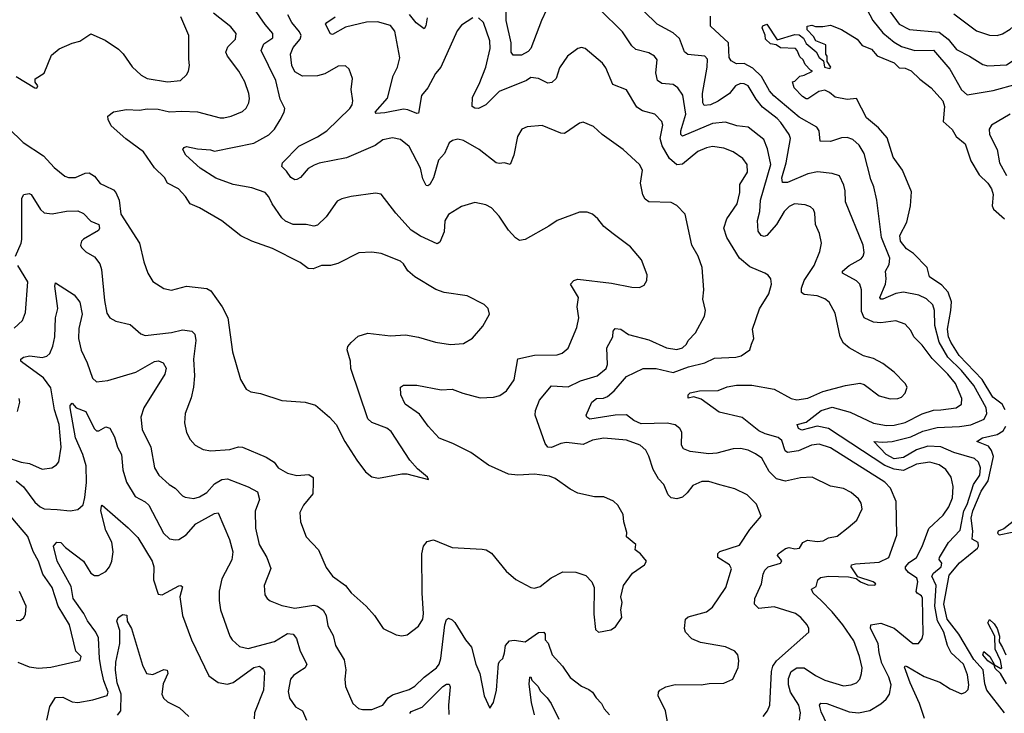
# Model space of a CAD drawing. Extents: x 1933546 to 2138868, y 524910 to 667279.
# Tile 303 of 466: x 2028135 to 2033394, y 641992 to 645699. Entities that reach past the tile are written whole.
import ezdxf

# ---------------------------------------------------------------- set-up
doc = ezdxf.new("R2010")
doc.units = 0

msp = doc.modelspace()

# ---------------------------------------------------------------- linework, layer by layer
at = {"layer": '0CON10XD'}
for points in [[(2030948.8, 645751.2), (2030921.5, 645695), (2030864.5, 645545), (2030851.4, 645528.6), (2030815, 645510.2), (2030769.8, 645509.8), (2030760.4, 645525), (2030760.4, 645575), (2030733.3, 645695), (2030734.6, 645844.6)], [(2028111.4, 644435), (2028142.2, 644505), (2028145.5, 644525), (2028146, 644745), (2028157.5, 644765), (2028185, 644770.7), (2028195, 644764.4), (2028245, 644685.6), (2028265, 644666.7), (2028307.9, 644662.1), (2028385, 644675.7), (2028445, 644678.1), (2028475, 644663.1), (2028515, 644622.2), (2028556.9, 644605), (2028560, 644585), (2028555, 644573.1), (2028475, 644525.8), (2028464.2, 644515), (2028459.2, 644495), (2028465, 644481.2), (2028488.7, 644458.7), (2028535, 644432.5), (2028563.1, 644395), (2028572.2, 644365), (2028588, 644198), (2028600.2, 644130.2), (2028615.5, 644105.5), (2028648.5, 644088.5), (2028725, 644071.1), (2028781.1, 644021.1), (2028805, 644012.2), (2028945, 644027.9), (2029005, 644042.5), (2029053.7, 644033.7), (2029069.3, 644019.3), (2029074.6, 643985), (2029063.8, 643885), (2029068.2, 643795), (2029062.5, 643735), (2029051.3, 643678.7), (2029018.6, 643595), (2029014.3, 643545), (2029025, 643493.3), (2029045.6, 643455.6), (2029071.2, 643425), (2029115, 643401.4), (2029155, 643395.7), (2029257.3, 643402.7), (2029304.2, 643415.8), (2029325, 643414.2), (2029451.3, 643361.3), (2029493.3, 643335), (2029514.4, 643304.4), (2029565.6, 643275.6), (2029615, 643264), (2029678.3, 643268.3), (2029702.5, 643252.5), (2029702, 643225), (2029700, 643165), (2029650.6, 643105), (2029630.6, 643065), (2029634.3, 643015), (2029664.2, 642935), (2029731.4, 642865), (2029771.7, 642771.7), (2029805.5, 642725.5), (2029874.5, 642674.5), (2029905, 642636.2), (2029985, 642564.3), (2030030, 642515), (2030076, 642445), (2030145, 642410.8), (2030175, 642405.8), (2030205, 642412), (2030265, 642458.8), (2030287.5, 642495), (2030292, 642525), (2030284, 642635), (2030282.5, 642845), (2030292, 642885), (2030310.3, 642909.7), (2030345, 642920), (2030445, 642877.5), (2030605, 642868.6), (2030625.5, 642865.5), (2030655, 642848), (2030732.4, 642752.4), (2030785, 642708), (2030865, 642664), (2030885, 642660.8), (2030915, 642670), (2030972.9, 642717.1), (2031035, 642748.2), (2031105, 642746.2), (2031159.1, 642729.1), (2031190.8, 642695), (2031203.8, 642665), (2031201.4, 642521.4), (2031210.5, 642440.5), (2031226.4, 642426.4), (2031291.7, 642438.3), (2031317.5, 642455), (2031350, 642505), (2031345.6, 642545), (2031351.9, 642585), (2031345.8, 642615), (2031360, 642675), (2031408.3, 642741.7), (2031471.2, 642785), (2031482.5, 642805), (2031450, 642845), (2031421.2, 642865), (2031426.2, 642895), (2031376.2, 642935), (2031377.7, 642957.7), (2031361.2, 643015), (2031358, 643055), (2031328.8, 643105), (2031305.8, 643125.8), (2031255, 643148.8), (2031205, 643149.2), (2031115, 643169.4), (2031075, 643190), (2030995, 643247.8), (2030965, 643260.5), (2030885, 643270.9), (2030794.6, 643265.4), (2030745, 643270.5), (2030638.7, 643318.7), (2030545, 643385.4), (2030448, 643435), (2030375, 643463.3), (2030317.2, 643527.3), (2030270.7, 643590.7), (2030194, 643644), (2030170.5, 643695), (2030169.4, 643735), (2030185, 643745.4), (2030255, 643746.7), (2030385, 643721.9), (2030445, 643724.3), (2030502.4, 643702.4), (2030595, 643678.1), (2030665, 643681.9), (2030698.7, 643691.3), (2030734.5, 643715.5), (2030775.4, 643774.6), (2030795, 643886), (2030885, 643905.5), (2031005, 643907.5), (2031032.8, 643917.2), (2031065, 643942.9), (2031110.6, 644055), (2031120.6, 644105), (2031111.9, 644165), (2031120, 644215), (2031076, 644285), (2031094.3, 644305.7), (2031115, 644311.9), (2031295, 644290.5), (2031405, 644269.2), (2031445, 644268), (2031469.7, 644280.3), (2031484, 644305), (2031485.7, 644335), (2031456.7, 644415), (2031396.7, 644485), (2031304.3, 644554.3), (2031254.3, 644594.3), (2031223.3, 644635), (2031195, 644660), (2031165, 644670), (2031125, 644671.2), (2031005, 644626), (2030961.2, 644595), (2030835, 644524.3), (2030805, 644519.2), (2030782.8, 644532.8), (2030746, 644575), (2030695, 644648.8), (2030655, 644694), (2030625, 644710), (2030565, 644722.5), (2030495, 644700.5), (2030425, 644658), (2030405.8, 644625), (2030402.5, 644565), (2030379.6, 644510.4), (2030365, 644501.9), (2030275, 644541.8), (2030225.6, 644575), (2030143.1, 644665), (2030065, 644766.7), (2030035, 644772), (2029905, 644754.2), (2029855, 644742), (2029830.9, 644729.1), (2029771.9, 644645), (2029725, 644600.6), (2029705, 644596.5), (2029665, 644605.4), (2029595, 644605.2), (2029555, 644622.7), (2029535, 644640), (2029483.6, 644715), (2029465, 644753.1), (2029445, 644775.6), (2029375, 644801.2), (2029275, 644817.9), (2029182.2, 644852.2), (2029098.2, 644905), (2029021.5, 644975), (2029006.5, 645005), (2029013.3, 645016.7), (2029025, 645020.9), (2029085, 645008.5), (2029153.5, 645003.5), (2029175, 644995.8), (2029385, 645040), (2029465, 645083.3), (2029495.6, 645115), (2029526, 645164), (2029547.8, 645205), (2029551.5, 645225), (2029525.4, 645275), (2029502.3, 645375), (2029424.5, 645535), (2029439.2, 645570.8), (2029487.1, 645602.9), (2029487.5, 645625), (2029445, 645673.1), (2029389.6, 645755)], [(2029905, 643974), (2029943, 644007), (2029995, 644024.2), (2030115, 644010), (2030195, 644014.2), (2030265, 644002.5), (2030355, 643975.8), (2030435, 643962.9), (2030505, 643968), (2030552.7, 643997.3), (2030607.9, 644062.1), (2030643.3, 644125), (2030637.5, 644155), (2030615, 644176.7), (2030525, 644223.8), (2030401.7, 644241.7), (2030356.6, 644256.6), (2030244.4, 644324.4), (2030207.1, 644357.1), (2030184, 644395), (2030168.7, 644408.7), (2030065, 644448.9), (2030015, 644456.7), (2029945.9, 644454.1), (2029834.1, 644395.9), (2029795, 644386.2), (2029746.1, 644386.1), (2029702.2, 644367.8), (2029675, 644370), (2029632, 644402), (2029485, 644475.6), (2029375, 644515.7), (2029315, 644544.3), (2029214.4, 644624.4), (2029095, 644694.2), (2029045.9, 644715.9), (2029020, 644755), (2028982.5, 644795), (2028923.8, 644825), (2028908.8, 644855), (2028855, 644908), (2028795, 644992.9), (2028702.2, 645062.2), (2028622.9, 645132.9), (2028606.5, 645165), (2028605.7, 645184.3), (2028635, 645207.1), (2028705, 645220), (2028775, 645215.5), (2028815, 645222.7), (2028875, 645221.5), (2028935, 645206.5), (2029001.1, 645211.1), (2029085, 645206.7), (2029205, 645175.4), (2029224.6, 645175.4), (2029265, 645184.5), (2029325, 645208.9), (2029343.8, 645226.2), (2029357.8, 645255), (2029362.4, 645277.6), (2029359.1, 645305), (2029336.6, 645366.6), (2029304.4, 645425), (2029244, 645504), (2029235.6, 645525), (2029246.7, 645555), (2029286.9, 645595), (2029290.5, 645625), (2029261.7, 645661.7), (2029170.6, 645735)], [(2030311.3, 645708.7), (2030304, 645666), (2030295, 645650), (2030252.2, 645682.3), (2030217.5, 645727.5)], [(2032300, 641955), (2032305.4, 641995), (2032297.1, 642035), (2032252.2, 642105), (2032241.1, 642145), (2032241.7, 642178.3), (2032256.2, 642215), (2032285, 642235.3), (2032325, 642235.3), (2032385, 642194.1), (2032435, 642170), (2032535, 642139.1), (2032575, 642143.5), (2032605, 642155.6), (2032622.2, 642175), (2032631.2, 642205), (2032634.6, 642235), (2032621.1, 642295), (2032589.5, 642379.5), (2032531.8, 642465), (2032474.6, 642535), (2032415, 642595.4), (2032372.5, 642635), (2032363.1, 642655), (2032389.3, 642670.7), (2032398.6, 642705), (2032412.2, 642717.8), (2032455, 642725.3), (2032561.9, 642721.9), (2032602.3, 642712.3), (2032625, 642694.3), (2032665, 642678.8), (2032703, 642677), (2032707.5, 642685), (2032692.5, 642695), (2032611.2, 642721.2), (2032575.7, 642775), (2032577.5, 642785), (2032598.1, 642791.9), (2032725, 642800.1), (2032777.5, 642825), (2032820.5, 642945), (2032815.5, 643125), (2032785.4, 643195), (2032755, 643227.8), (2032465, 643410.7), (2032405, 643430), (2032364, 643426), (2032295, 643394.3), (2032235, 643385.4), (2032223.2, 643395), (2032205, 643449.4), (2032186.6, 643466.6), (2032117.1, 643485), (2032082.1, 643502.1), (2031993.6, 643573.6), (2031870.9, 643600.9), (2031775, 643671.5), (2031735, 643683.9), (2031705, 643676.2), (2031705.6, 643695), (2031716.2, 643705), (2031765, 643716.4), (2031865, 643718.1), (2031913.2, 643736.8), (2031963.9, 643746.1), (2032045, 643746.6), (2032164.1, 643724.1), (2032255, 643675.5), (2032285, 643667.1), (2032345, 643676), (2032425, 643712.8), (2032545, 643744.5), (2032622.9, 643757.1), (2032645, 643750), (2032725, 643688.1), (2032785, 643673.3), (2032825, 643674.4), (2032845, 643681.9), (2032865, 643703.8), (2032874.3, 643735), (2032864.3, 643755), (2032805.4, 643815.4), (2032745, 643862), (2032695, 643888.6), (2032642.1, 643902.1), (2032565, 643945.8), (2032535, 643970), (2032517.1, 644005), (2032490.9, 644130.9), (2032458.7, 644188.7), (2032435, 644206.9), (2032395, 644223.8), (2032325, 644230), (2032310.5, 644240.5), (2032310.5, 644265), (2032324.4, 644305.6), (2032377.3, 644385), (2032409.3, 644460.7), (2032416.9, 644505), (2032407.4, 644557.4), (2032384.5, 644605), (2032382.5, 644665), (2032375.3, 644685.3), (2032359.1, 644699.1), (2032329.4, 644709.4), (2032272.5, 644715), (2032245, 644700), (2032217.5, 644675), (2032177.5, 644605), (2032125, 644545.8), (2032110.8, 644540.8), (2032095, 644546.7), (2032078.6, 644568.6), (2032075.4, 644625.4), (2032088.3, 644675), (2032091.1, 644735), (2032146.9, 644925), (2032128.8, 645008.8), (2032109.1, 645059.1), (2032025, 645124.6), (2031965, 645132.8), (2031905, 645152.4), (2031835, 645143.8), (2031675, 645076.5), (2031665.4, 645085.4), (2031665.9, 645105), (2031692.6, 645195), (2031676.7, 645296.7), (2031650, 645335), (2031625, 645353.3), (2031565, 645357.5), (2031541.1, 645375), (2031532.1, 645415), (2031538.9, 645485), (2031525.7, 645505), (2031495, 645521.9), (2031425, 645540.6), (2031405, 645560), (2031354, 645634), (2031232.2, 645755)], [(2033054.7, 643614.7), (2033136.2, 643625), (2033164.4, 643645), (2033166.8, 643675), (2033133.2, 643755), (2033092.4, 643805), (2033008.3, 643888.3), (2032955, 643960), (2032911.1, 644005), (2032895, 644037.5), (2032865, 644072.5), (2032815, 644090), (2032735, 644080), (2032695, 644082.8), (2032645.6, 644105.6), (2032630.3, 644140.3), (2032630.4, 644255), (2032622.1, 644285), (2032605, 644302.9), (2032529.2, 644345), (2032530, 644355), (2032565.3, 644384.7), (2032628.8, 644421.2), (2032640, 644435), (2032644.6, 644455.4), (2032640, 644495), (2032546.1, 644725), (2032543.8, 644785), (2032536.2, 644815), (2032513.8, 644865), (2032475, 644877.5), (2032396.7, 644886.7), (2032345, 644876), (2032235, 644828.8), (2032208.8, 644828.8), (2032204.7, 644854.7), (2032228.5, 644935), (2032251.6, 645065), (2032244.1, 645085), (2032199.3, 645149.3), (2032181, 645171), (2032102.5, 645232.5), (2032068.4, 645275), (2032026.2, 645345), (2032005, 645357.3), (2031985, 645358.1), (2031957.3, 645345), (2031925.7, 645304.3), (2031865, 645263.3), (2031825, 645244.6), (2031791.3, 645241.3), (2031783.3, 645255), (2031781.8, 645305), (2031807.3, 645445), (2031808.2, 645488.2), (2031794.4, 645504.4), (2031703.6, 645513.6), (2031685, 645527.5), (2031658.4, 645598.4), (2031625, 645628.5), (2031539.2, 645675), (2031467.5, 645745)], [(2032660.3, 645755), (2032692.4, 645695), (2032745, 645629.7), (2032805, 645579.3), (2032845, 645556.9), (2032915, 645533.8), (2033015.7, 645535.7), (2033102.3, 645435), (2033165, 645324.4), (2033195, 645297.5), (2033335, 645321), (2033464.1, 645355.9)], [(2032785, 645740.6), (2032831.5, 645675), (2032887.3, 645647.3), (2033045, 645633.1), (2033094.7, 645595), (2033139.2, 645539.2), (2033208.6, 645505), (2033279.5, 645459.5), (2033305, 645452.2), (2033405, 645458.5), (2033446.2, 645485), (2033495, 645555.3), (2033535, 645597.8), (2033555, 645605.7), (2033607.2, 645602.8), (2033655, 645597.4), (2033733.4, 645626.6), (2033865, 645710.4)], [(2033125, 645730), (2033245, 645640.5), (2033315, 645616.4), (2033355, 645615.4), (2033385, 645624.5), (2033425, 645647.9), (2033470.6, 645689.4), (2033505, 645705.3)], [(2028115, 645396.4), (2028215, 645334.3), (2028226.1, 645333.9), (2028231.2, 645345), (2028216.7, 645365), (2028216.4, 645383.6), (2028265.8, 645414.2), (2028305, 645510), (2028345, 645543.8), (2028415, 645573.8), (2028455, 645584), (2028515, 645623.8), (2028590.7, 645590.7), (2028662.3, 645542.3), (2028687.3, 645517.3), (2028735, 645446.7), (2028783.2, 645403.2), (2028815.8, 645385.8), (2028923.2, 645366.8), (2028993.8, 645375), (2029025.5, 645404.5), (2029035.8, 645425), (2029041.4, 645455), (2029038.2, 645488.2), (2029038.1, 645615), (2028995.5, 645715)], [(2030345, 644854), (2030325, 644818), (2030315, 644811.2), (2030305, 644813.3), (2030288.1, 644848.1), (2030274.7, 644905), (2030215, 645021.9), (2030169.1, 645059.1), (2030125, 645067.3), (2030075, 645056.5), (2030033, 645027), (2029879.9, 644960.1), (2029735, 644932.7), (2029708.1, 644921.9), (2029675, 644903.5), (2029635, 644856), (2029615, 644846), (2029605, 644844), (2029583.3, 644855), (2029560.3, 644890.3), (2029534, 644915), (2029537.5, 644935), (2029625, 645023.1), (2029725, 645072.7), (2029774.7, 645105.3), (2029897.1, 645225), (2029910, 645245), (2029913.8, 645265), (2029905.6, 645325.6), (2029911.9, 645385), (2029894.4, 645434.4), (2029875, 645452.5), (2029835, 645450.5), (2029765, 645410), (2029725, 645398.8), (2029645, 645397.1), (2029605, 645420.8), (2029587.5, 645455), (2029580.3, 645515), (2029595, 645550), (2029632.9, 645595), (2029637.7, 645615), (2029628.7, 645635), (2029587.5, 645685), (2029566.8, 645725)], [(2030555, 645709.2), (2030495, 645670), (2030470.6, 645639.4), (2030383.6, 645446.4), (2030355, 645411.9), (2030314.8, 645335.2), (2030280.9, 645295), (2030265, 645200), (2030255, 645197.5), (2030207.8, 645217.8), (2030185, 645221.1), (2030085, 645201.4), (2030038.3, 645198.3), (2030032.9, 645205), (2030099.5, 645280.5), (2030130.3, 645399.7), (2030152, 645445), (2030165.3, 645494.7), (2030137.7, 645637.7), (2030115, 645667.5), (2030045, 645688.6), (2029986.6, 645686.6), (2029875, 645659.2), (2029805, 645620), (2029794.6, 645624.6), (2029768.1, 645675), (2029774.3, 645685), (2029820, 645715)], [(2032105.6, 641974.4), (2032129.1, 642005), (2032140.5, 642035), (2032150.5, 642215), (2032157.5, 642245), (2032177.4, 642272.6), (2032350, 642425), (2032350, 642445), (2032340.8, 642465), (2032307.1, 642505), (2032278, 642525), (2032165, 642560.4), (2032082.3, 642552.3), (2032059.5, 642575), (2032060.9, 642605), (2032097.1, 642685), (2032105.3, 642735), (2032115, 642756.9), (2032131.9, 642775), (2032198.8, 642795), (2032205, 642806.7), (2032182.3, 642835), (2032186.5, 642845), (2032225, 642873.4), (2032245, 642878.1), (2032275, 642870.7), (2032300, 642875), (2032317.5, 642905), (2032342.8, 642917.2), (2032395, 642910.5), (2032426.4, 642913.6), (2032455, 642929.2), (2032500.8, 642939.2), (2032560, 642985), (2032605.6, 643025), (2032634.3, 643085), (2032629.4, 643115), (2032615, 643139.2), (2032575, 643173.1), (2032535, 643194.4), (2032465, 643205.7), (2032367.5, 643255), (2032305, 643251.1), (2032225, 643232.9), (2032176.2, 643246.2), (2032137.7, 643285), (2032098.1, 643355), (2032065, 643379.5), (2032025, 643398.2), (2031985, 643407.3), (2031945, 643406.4), (2031857.8, 643382.2), (2031815, 643378.6), (2031715, 643391.2), (2031680, 643405), (2031668.9, 643425), (2031671.1, 643495), (2031660, 643515), (2031635, 643534.5), (2031593.1, 643543.1), (2031455, 643539.3), (2031415, 643557.2), (2031375, 643586.7), (2031315, 643585.2), (2031180, 643565), (2031163.8, 643575), (2031160, 643585), (2031190.9, 643655), (2031215, 643673.9), (2031253.3, 643676.7), (2031275, 643685.5), (2031309.5, 643715), (2031375, 643791.9), (2031464.5, 643835.5), (2031535, 643835.3), (2031625, 643814), (2031706.8, 643843.2), (2031795, 643865.9), (2031845, 643891.1), (2031960, 643895), (2031987.6, 643902.4), (2032033.8, 643935), (2032043.8, 643965), (2032056.7, 643995), (2032048, 644045), (2032086.5, 644153.5), (2032135.4, 644235), (2032150, 644285), (2032146, 644315), (2032133.1, 644333.1), (2032114.6, 644344.6), (2032035, 644378.7), (2031979.4, 644425), (2031911.5, 644535), (2031895.6, 644585), (2031911.5, 644635), (2031966.5, 644715), (2031980.4, 644775), (2031981.4, 644818.6), (2032021.2, 644885), (2032021.1, 644925), (2031996.9, 644956.9), (2031945, 644992.7), (2031895, 645011.8), (2031835, 645020.7), (2031803.8, 645015), (2031756.2, 644995), (2031675, 644927.1), (2031645, 644924.3), (2031605, 644957.8), (2031565.9, 645025.9), (2031556.2, 645065), (2031570.7, 645135), (2031564.4, 645155), (2031527.5, 645195), (2031462.1, 645212.1), (2031431, 645231), (2031375, 645323.8), (2031303.4, 645353.4), (2031265, 645442.5), (2031247.3, 645467.3), (2031155, 645545.8), (2031135, 645550.8), (2031115, 645545.8), (2031060, 645505), (2031018, 645442), (2031000, 645385), (2030977, 645363), (2030955, 645359.5), (2030905, 645384.4), (2030865, 645390), (2030842.5, 645375), (2030695, 645315.4), (2030624, 645245), (2030585, 645224.9), (2030565.7, 645225.7), (2030551.8, 645235), (2030552.4, 645285), (2030589.1, 645355), (2030624.7, 645445), (2030646.7, 645545), (2030645, 645586.2), (2030611.9, 645685), (2030585, 645710)], [(2032966.9, 641965), (2032941.4, 642045), (2032891.2, 642155), (2032861.5, 642238.5), (2032864.6, 642245.4), (2032875, 642243.1), (2032965, 642188.9), (2033049.2, 642159.3), (2033105, 642122.5), (2033165, 642095.7), (2033186.2, 642105), (2033200.3, 642119.7), (2033204.4, 642145), (2033197, 642197), (2033175, 642255.5), (2033110, 642315), (2033091.2, 642355), (2033070.7, 642425), (2033037.2, 642487.2), (2033022.2, 642565), (2033029.1, 642675), (2033005.8, 642725), (2033015, 642740.6), (2033055.8, 642775), (2033060, 642795), (2033046.5, 642815), (2033046.9, 642825), (2033095.3, 642905), (2033158.7, 642971.3), (2033177.9, 643075), (2033195, 643107.5), (2033228.4, 643215), (2033263.3, 643265), (2033267.5, 643305), (2033255.8, 643335), (2033235, 643353.2), (2033125, 643386.4), (2033055, 643415.7), (2032985, 643420), (2032925, 643400.5), (2032855, 643359.8), (2032805, 643351.7), (2032762.1, 643375), (2032696.7, 643445), (2032745, 643441.1), (2032795, 643445.6), (2032895, 643469.6), (2032959.4, 643500.6), (2033035, 643519.4), (2033155, 643524.8), (2033215, 643533.8), (2033285.6, 643565), (2033300.9, 643595), (2033296.4, 643625), (2033231.5, 643745), (2033165.2, 643825), (2033091.7, 643895), (2033046.5, 643976.5), (2033023.3, 644065), (2033020.7, 644145), (2033012.7, 644175), (2032978, 644208), (2032936.4, 644226.4), (2032855, 644243.5), (2032814, 644236), (2032745, 644205.6), (2032735, 644206), (2032728.6, 644215), (2032758.6, 644285), (2032763.5, 644315), (2032760, 644355), (2032778.5, 644391.5), (2032782, 644425), (2032738.7, 644535), (2032712.9, 644735), (2032696.5, 644806.5), (2032681.2, 644845), (2032645.5, 644985), (2032618, 645028), (2032585, 645058.5), (2032555, 645069.2), (2032525, 645067.7), (2032465, 645048.8), (2032410.3, 645050.3), (2032404.5, 645105), (2032393.3, 645125), (2032298.1, 645178.1), (2032162.6, 645292.6), (2032138.9, 645318.9), (2032096.3, 645395), (2032050.5, 645440.5), (2032005, 645464.4), (2031963.4, 645463.4), (2031935, 645479.2), (2031925, 645497.5), (2031921.2, 645575), (2031825.3, 645665), (2031825, 645718.8)], [(2033399, 643615), (2033382.7, 643645), (2033332.1, 643682.1), (2033276.2, 643776.2), (2033152, 643905), (2033107.7, 643975), (2033095.5, 644005), (2033089.8, 644045), (2033108.7, 644145), (2033111, 644191), (2033093.2, 644243.2), (2033060.2, 644280.2), (2032995, 644324.2), (2032982, 644375), (2032908.9, 644448.9), (2032872.2, 644475), (2032838.5, 644515), (2032835.8, 644545), (2032873.3, 644616.7), (2032893.5, 644705), (2032898.9, 644778.9), (2032850.6, 644895), (2032800.6, 644965), (2032767.8, 645067.8), (2032721.4, 645121.4), (2032657.5, 645175), (2032605, 645277.5), (2032555, 645272), (2032490, 645285), (2032460.7, 645310.7), (2032435, 645323.3), (2032403.9, 645316.1), (2032345, 645276.7), (2032335, 645276.2), (2032315, 645288.8), (2032271.2, 645335), (2032263, 645367), (2032275, 645370), (2032301.7, 645398.3), (2032325, 645402.5), (2032370, 645425), (2032358.8, 645428.8), (2032330, 645460), (2032320, 645485), (2032300.8, 645500.8), (2032288.1, 645535), (2032278, 645545), (2032199.1, 645549.1), (2032174.5, 645564.5), (2032145, 645570), (2032118, 645595), (2032116.5, 645616.5), (2032100, 645655), (2032104.4, 645665.6), (2032125, 645676), (2032180.9, 645590.9), (2032275, 645620.6), (2032298.1, 645618.1), (2032321.4, 645601.4), (2032335, 645571.2), (2032388, 645528), (2032405, 645497.5), (2032428.8, 645478.8), (2032432.5, 645445), (2032461.7, 645438.3), (2032467.5, 645445), (2032447.5, 645475), (2032447.5, 645505), (2032440, 645515), (2032440, 645565), (2032387, 645587), (2032375, 645610), (2032340, 645645), (2032340, 645665), (2032365, 645670), (2032385, 645662.5), (2032425, 645662.5), (2032465, 645670), (2032525, 645646.9), (2032608, 645595), (2032635, 645562), (2032685, 645541.4), (2032715.4, 645505.4), (2032805, 645468.5), (2032831.7, 645441.7), (2032865, 645439.6), (2032896.3, 645426.3), (2032942.1, 645382.1), (2033004, 645335), (2033066.2, 645265), (2033073.5, 645235), (2033066.7, 645155), (2033115, 645112.5), (2033137.5, 645075), (2033184, 645035), (2033214.6, 644944.6), (2033260, 644870), (2033306.3, 644826.4), (2033325.9, 644795.9), (2033333.8, 644765), (2033329.1, 644705), (2033336.8, 644686.8), (2033395.5, 644635)], [(2031601.7, 641908.3), (2031584.4, 642005), (2031545.7, 642085), (2031547.1, 642105), (2031554.6, 642115.4), (2031585, 642134.4), (2031635, 642145.6), (2031775, 642144.3), (2031817.7, 642152.3), (2031895, 642152.5), (2031943.8, 642175), (2031973, 642237), (2031975.8, 642275), (2031970, 642305), (2031954.1, 642324.1), (2031905, 642347.1), (2031771.3, 642371.3), (2031725, 642390), (2031691.2, 642425), (2031686.2, 642445), (2031691.2, 642495), (2031705, 642508), (2031803.8, 642535), (2031835, 642558.8), (2031905.7, 642665), (2031936.9, 642765), (2031925.7, 642785), (2031864.3, 642825), (2031864.3, 642845.7), (2031873.8, 642856.2), (2031979.4, 642890.6), (2032033.8, 642975), (2032095.8, 643045), (2032069.5, 643109.5), (2032019.8, 643159.8), (2031955, 643191.4), (2031875, 643213.5), (2031815, 643231.5), (2031778.9, 643231.1), (2031729.8, 643210.2), (2031700.3, 643169.7), (2031675, 643148), (2031645, 643138), (2031615, 643144), (2031599.1, 643159.1), (2031574.3, 643215), (2031546.7, 643245), (2031517.8, 643295), (2031495, 643366.7), (2031478.3, 643398.3), (2031448.8, 643425), (2031375, 643451.5), (2031255, 643463.5), (2031195, 643452.5), (2031145, 643428.5), (2031055, 643439.4), (2031025, 643434.2), (2030975, 643413.3), (2030955, 643414.3), (2030941.2, 643435), (2030887.9, 643585), (2030890.2, 643609.8), (2030910.3, 643665), (2030975, 643742.9), (2031065, 643736.7), (2031130.1, 643769.9), (2031219.2, 643795), (2031267.3, 643835), (2031273.9, 643856.1), (2031270.3, 643945), (2031303.1, 644005), (2031304.5, 644035), (2031315, 644048.6), (2031346, 644046), (2031387, 644017), (2031495, 643988.8), (2031590, 643945), (2031645, 643936.9), (2031674.1, 643945.9), (2031695.4, 643964.6), (2031704.7, 643985.3), (2031743.6, 644025), (2031792.9, 644115), (2031797.5, 644145), (2031784.1, 644205.9), (2031788, 644255), (2031780.8, 644375), (2031758.6, 644435), (2031724.5, 644495), (2031689.8, 644659.8), (2031645, 644707.1), (2031615, 644723.1), (2031495, 644725.8), (2031475, 644740), (2031462.4, 644762.4), (2031451.1, 644825), (2031461.1, 644895), (2031445.8, 644925), (2031357.5, 645005), (2031245, 645085.6), (2031199.1, 645129.1), (2031145, 645150.8), (2031125, 645145.7), (2031045, 645091.2), (2031025, 645093.1), (2030925, 645134.2), (2030845, 645126), (2030815.9, 645114.1), (2030794, 645075), (2030774, 644975), (2030755, 644924.5), (2030725, 644934.5), (2030695, 644930.6), (2030678.8, 644935), (2030589.4, 645005), (2030505, 645054.4), (2030475, 645060.8), (2030445.9, 645054.1), (2030429.2, 645040.8), (2030403.1, 644985), (2030371.7, 644948.3), (2030345, 644854)], [(2033425.4, 645195), (2033325, 645136.4), (2033313.6, 645115), (2033315.4, 645085), (2033355.4, 645005), (2033368, 644935), (2033406.3, 644866.3)], [(2028075, 645120), (2028152.4, 645042.4), (2028261.5, 644971.5), (2028319, 644909), (2028375, 644863.5), (2028396.1, 644856.1), (2028433.5, 644856.5), (2028485, 644878.5), (2028505, 644880.9), (2028535, 644863.3), (2028565, 644824.3), (2028590.9, 644810.9), (2028635, 644790), (2028648.1, 644775), (2028665.5, 644735), (2028675, 644660), (2028774.2, 644504.2), (2028797.5, 644405), (2028819.2, 644345), (2028845, 644300), (2028905, 644262.5), (2028945, 644254.3), (2029025, 644275.7), (2029135, 644262.2), (2029155, 644250), (2029215.3, 644165.3), (2029246.9, 644105), (2029270.6, 643925), (2029313.6, 643776.4), (2029343.8, 643725), (2029369.5, 643709.5), (2029421.2, 643701.2), (2029535, 643664), (2029660, 643655), (2029715, 643638.9), (2029789.6, 643575), (2029824.5, 643535), (2029870.8, 643445), (2029934.6, 643344.6), (2029982.4, 643282.4), (2030015, 643256.2), (2030051.7, 643248.3), (2030175, 643272.5), (2030202.7, 643272.7), (2030318.3, 643241.7), (2030312.5, 643255), (2030258.8, 643298.8), (2030218, 643345), (2030118.7, 643498.7), (2030095, 643516), (2030015, 643545.8), (2029995, 643566.2), (2029903.8, 643835), (2029901.2, 643875), (2029882.9, 643935), (2029887.6, 643952.4), (2029905, 643974)], [(2028105, 644050), (2028148.9, 644091.1), (2028165.6, 644135), (2028178.3, 644298.3), (2028124.3, 644385)], [(2028079.2, 643355), (2028143.3, 643335), (2028187.4, 643327.4), (2028255, 643296.7), (2028305.5, 643304.5), (2028330.3, 643319.7), (2028343.3, 643336.7), (2028356, 643415), (2028346.3, 643535), (2028320, 643615), (2028301.7, 643731.7), (2028260.9, 643785), (2028151.1, 643865), (2028141.4, 643875), (2028140.8, 643885), (2028154.6, 643895.4), (2028187.9, 643902.1), (2028255.3, 643894.7), (2028278.7, 643901.3), (2028296.4, 643915), (2028312.1, 643955), (2028322.2, 644005), (2028325.8, 644105), (2028337.8, 644155), (2028322.1, 644275), (2028325, 644293.3), (2028425, 644228.1), (2028455, 644189.2), (2028467.6, 644125), (2028450.5, 644049.5), (2028447.9, 643995), (2028462.2, 643932.3), (2028494.6, 643865), (2028523.1, 643783.1), (2028545, 643764.2), (2028605, 643770.6), (2028755, 643815.4), (2028855, 643872.7), (2028875.4, 643875.4), (2028900.8, 643865), (2028916.4, 643836.4), (2028910, 643805), (2028797.3, 643625), (2028781.5, 643575), (2028788.3, 643508.3), (2028835.5, 643415), (2028854.7, 643304.7), (2028878.6, 643265), (2028933.5, 643215), (2028964.7, 643194.7), (2029004.1, 643154.1), (2029018, 643148), (2029065, 643140.6), (2029095, 643148.9), (2029135, 643173.1), (2029175, 643219.3), (2029215, 643241.2), (2029245.2, 643245.2), (2029355, 643203.3), (2029405.6, 643175), (2029415.6, 643135), (2029392.1, 643072.1), (2029395, 642982.5), (2029414.5, 642895), (2029454.4, 642825), (2029475.5, 642765.5), (2029440.8, 642675), (2029444, 642625), (2029455.8, 642605.8), (2029473, 642593), (2029535, 642568.1), (2029605, 642554.6), (2029705, 642569.6), (2029725, 642564.5), (2029755, 642543.1), (2029770.8, 642515), (2029779.6, 642459.6), (2029808.5, 642408.5), (2029820.9, 642355), (2029867.3, 642277.3), (2029876.2, 642225), (2029870.5, 642175), (2029874.4, 642135), (2029896.2, 642086.2), (2029914.5, 642044.5), (2029945, 642017.5), (2029965, 642011.9), (2030015, 642012.2), (2030075, 642035.6), (2030103.5, 642075), (2030125, 642091.8), (2030215, 642118.8), (2030245, 642136.4), (2030295, 642185.5), (2030360.9, 642235), (2030374.7, 642255), (2030384.8, 642285.2), (2030406.1, 642465), (2030415, 642493.8), (2030425, 642500), (2030445, 642492.5), (2030458.3, 642478.3), (2030515, 642384.2), (2030547.9, 642345), (2030571.8, 642255), (2030592.5, 642205), (2030616.2, 642085), (2030645, 642020), (2030665, 642050), (2030682, 642115), (2030692.1, 642257.9), (2030698.6, 642271.4), (2030715.8, 642285), (2030724.5, 642315.5), (2030730, 642355), (2030750.7, 642379.3), (2030775, 642383.3), (2030835, 642374.5), (2030905, 642423.5), (2030935, 642425.7), (2030940.6, 642415), (2030940.8, 642385), (2030956.8, 642366.8), (2030979.1, 642305), (2031033.3, 642245), (2031075, 642184.3), (2031135, 642136.9), (2031175, 642120), (2031194.3, 642105), (2031212.9, 642075), (2031242.9, 642045), (2031255.7, 642015.7), (2031285, 641983.8)], [(2028115, 643234.5), (2028155, 643201.8), (2028215, 643120), (2028243.5, 643095), (2028265, 643085.9), (2028335, 643080.6), (2028405, 643073.8), (2028445, 643081.5), (2028472.9, 643107.1), (2028483.4, 643145), (2028490.7, 643225), (2028489, 643315), (2028471, 643375), (2028431.9, 643465), (2028404.6, 643625), (2028405, 643636.7), (2028415, 643650), (2028435.6, 643625.6), (2028488.6, 643605), (2028533.1, 643515), (2028545, 643502.5), (2028557.6, 643502.4), (2028595, 643523.3), (2028615.4, 643515.4), (2028640.4, 643470.4), (2028656.8, 643415), (2028678.5, 643375), (2028685, 643293.3), (2028705, 643226.9), (2028750.5, 643150.5), (2028805, 643122.5), (2028823.5, 643105), (2028902.2, 642955), (2028935, 642924.5), (2028965, 642918.8), (2028985, 642921.8), (2029023.7, 642946.3), (2029075, 643005.3), (2029175, 643060), (2029195, 643063.8), (2029255, 642921.2), (2029273.6, 642855), (2029267, 642813), (2029215, 642711.2), (2029200.5, 642645), (2029200, 642595), (2029207.8, 642545), (2029256.7, 642405), (2029269.4, 642385), (2029309.1, 642349.1), (2029355, 642339.1), (2029495, 642376), (2029565, 642418.5), (2029595, 642415.6), (2029612.3, 642392.3), (2029633.5, 642323.5), (2029668.9, 642255), (2029660, 642235), (2029625, 642213.5)], [(2028123.3, 643605), (2028135.8, 643655), (2028131.4, 643675)], [(2032464.6, 641895), (2032415, 641999.2), (2032407.5, 642035), (2032413.9, 642046.1), (2032445, 642044.6), (2032565, 641999.3), (2032615, 641994.7), (2032675, 642007.8), (2032735, 642043.6), (2032762.2, 642067.8), (2032780.9, 642095), (2032788.8, 642145), (2032777.1, 642185), (2032740.2, 642259.8), (2032725.6, 642315), (2032720.8, 642365), (2032679.4, 642445), (2032680, 642465), (2032735, 642474.3), (2032805, 642447.2), (2032905, 642365.6), (2032935, 642366), (2032955, 642392.5), (2032959.5, 642415), (2032957.5, 642607.5), (2032950.8, 642620.9), (2032927.8, 642635), (2032923.7, 642643.7), (2032931.6, 642695), (2032927.3, 642715), (2032881.9, 642745), (2032865.5, 642765), (2032865.4, 642775), (2032885, 642798.3), (2032924.6, 642825), (2032955.8, 642884.2), (2032990.8, 642979.2), (2033068.1, 643051.9), (2033096.7, 643095), (2033116.6, 643143.4), (2033120.9, 643205), (2033110, 643255), (2033081.4, 643295), (2033045, 643320.5), (2032996.2, 643333.8), (2032925, 643323.1), (2032855, 643290), (2032805, 643296.4), (2032756.5, 643316.5), (2032455, 643514.5), (2032395, 643526.4), (2032312.5, 643505), (2032293.6, 643515), (2032286.7, 643535), (2032335, 643548.7), (2032415, 643610.4), (2032475, 643628), (2032571.2, 643601.2), (2032695, 643542.4), (2032765, 643530), (2032805, 643531.7), (2032865, 643546.2), (2032955, 643593.4), (2033015, 643612.5), (2033054.7, 643614.7)], [(2033394, 641995), (2033301, 642115), (2033288.9, 642148.9), (2033280.3, 642225), (2033230.6, 642280.6), (2033150.5, 642415), (2033089.2, 642495), (2033071.5, 642575), (2033099.5, 642730.5), (2033155, 642795.6), (2033251.3, 642875), (2033256.5, 642885), (2033253.6, 642905), (2033222.7, 642922.7), (2033226.2, 642965), (2033217.3, 643035), (2033225.1, 643075), (2033270.5, 643179.5), (2033307, 643235), (2033335.2, 643365), (2033325, 643397.5), (2033309.2, 643419.2), (2033247.5, 643445), (2033276.9, 643465), (2033355, 643482.7), (2033387.6, 643502.4), (2033402.6, 643527.4)], [(2028280, 641955), (2028295, 642028.9), (2028325, 642076.2), (2028365, 642079.2), (2028414.2, 642054.2), (2028445, 642049.1), (2028525, 642063.9), (2028602.6, 642087.4), (2028607.6, 642105), (2028584.8, 642165), (2028570.1, 642230.1), (2028560.7, 642285), (2028556.2, 642395), (2028541.4, 642425), (2028496.2, 642486.2), (2028478, 642525), (2028420, 642605), (2028409.8, 642669.8), (2028335.3, 642805), (2028314.4, 642885.6), (2028333.3, 642906.7), (2028355, 642905.8), (2028378.9, 642878.9), (2028474.6, 642805), (2028515, 642741.8), (2028535, 642728.5), (2028555, 642728.1), (2028595, 642750.8), (2028614.3, 642775), (2028627.3, 642805), (2028633.9, 642855), (2028627.3, 642907.3), (2028595, 642969.4), (2028567.3, 643075), (2028571.5, 643098.5), (2028575, 643103.8), (2028713.1, 642983.1), (2028765, 642931.1), (2028842.9, 642805), (2028850.4, 642775), (2028850, 642705), (2028875, 642628.8), (2028895, 642625.7), (2028985, 642673.1), (2028995.8, 642675.8), (2029005, 642667.5), (2028989.1, 642615), (2029003.6, 642515), (2029052.7, 642385), (2029145, 642192.5), (2029195, 642156.5), (2029245, 642148.8), (2029275, 642157.7), (2029385, 642236.8), (2029415, 642243.3), (2029437.5, 642227.5), (2029442.1, 642212.1), (2029436.6, 642115), (2029388.5, 641995), (2029387, 641963)], [(2028125, 642265.5), (2028185, 642240.4), (2028235, 642232.9), (2028301.8, 642238.2), (2028458, 642275), (2028462.5, 642295), (2028434.5, 642324.5), (2028400, 642465), (2028340, 642565), (2028308.7, 642665), (2028258.4, 642735), (2028235.3, 642805), (2028207.3, 642857.3), (2028177.2, 642937.2), (2028067.9, 643067.9)], [(2033458.7, 643031.3), (2033391.1, 642978.9), (2033361.8, 642965), (2033357.8, 642955), (2033366.8, 642946.8), (2033435, 642960.8)], [(2028115, 642490), (2028135, 642488.8), (2028155, 642500), (2028165, 642520), (2028168.6, 642565), (2028133.9, 642643.9)], [(2028657.4, 641982.6), (2028675.3, 642005), (2028676.2, 642095), (2028655.8, 642154.2), (2028646.4, 642223.6), (2028647.9, 642265), (2028670, 642365), (2028669.2, 642435), (2028652.9, 642485), (2028660, 642505), (2028685, 642520), (2028706.2, 642516.2), (2028709.2, 642485), (2028730.9, 642445), (2028790, 642250), (2028812.5, 642205), (2028845, 642199.4), (2028905, 642226.4), (2028922.7, 642222.7), (2028925.6, 642205), (2028900.7, 642149.3), (2028894.2, 642094.2), (2028903.4, 642073.4), (2028923.4, 642053.4), (2028988.1, 642021.9), (2029037.7, 641975)], [(2033405, 642149.4), (2033374.2, 642204.2), (2033345, 642231.2), (2033339.3, 642249.3), (2033305, 642273.5), (2033279.2, 642305), (2033285, 642322.5), (2033315.7, 642295.7), (2033341.7, 642251.7), (2033375, 642232.5), (2033380, 642235), (2033372.9, 642275), (2033344.4, 642334.4), (2033343.3, 642405), (2033306, 642475), (2033315, 642493.3), (2033340.2, 642470.2), (2033355.4, 642445.4), (2033368.6, 642405), (2033365.8, 642375), (2033385, 642343.3), (2033402.5, 642305)], [(2029625, 642213.5), (2029597.1, 642195), (2029581.8, 642175), (2029568.3, 642108.3), (2029575, 642073.3), (2029607.3, 642027.3), (2029644.6, 642004.6), (2029667.3, 641955)], [(2030885.2, 641984.8), (2030869.2, 642049.2), (2030855, 642147.5), (2030860, 642185), (2030865, 642186.7), (2030870, 642170), (2030904.5, 642135), (2030915, 642112), (2030952.7, 642075), (2030972.9, 642045), (2031015, 641960)], [(2030218.1, 641991.9), (2030225, 642001.8), (2030285, 642025.3), (2030395, 642135.3), (2030415, 642148.2), (2030428.2, 642148.2), (2030433.2, 642133.2), (2030424.8, 642035.2), (2030427.4, 641985)]]:
    msp.add_lwpolyline(points, dxfattribs=at)

doc.saveas('drawing.dxf')
